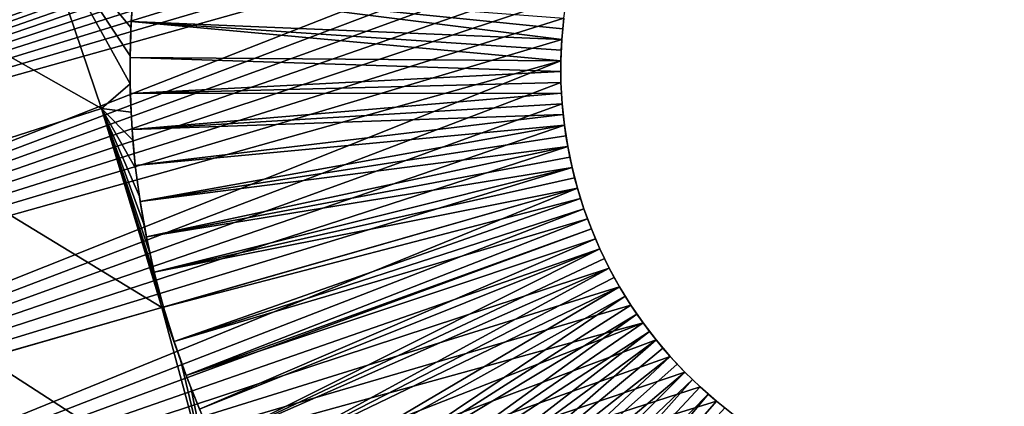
# Model space of a CAD drawing. Header units: millimetres. Extents: x -50 to 50, y -50 to 50.
# Tile 442 of 562: x 33.1 to 38.3, y 9.2 to 11.2. Entities that reach past the tile are written whole.
import ezdxf

# ---------------------------------------------------------------- set-up
doc = ezdxf.new("R2010")
doc.units = ezdxf.units.MM
doc.header["$LTSCALE"] = 65.185185
for name, color, linetype in [('36', 7, 'CONTINUOUS'), ('37', 7, 'CONTINUOUS'), ('39', 7, 'CONTINUOUS'), ('57', 7, 'CONTINUOUS'), ('58', 7, 'CONTINUOUS'), ('59', 7, 'CONTINUOUS'), ('60', 7, 'CONTINUOUS'), ('61', 7, 'CONTINUOUS'), ('62', 7, 'CONTINUOUS')]:
    doc.layers.add(name, color=color, linetype=linetype)

msp = doc.modelspace()

# ---------------------------------------------------------------- linework, layer by layer
at = {"layer": '36', "color": 15, "linetype": 'Continuous', "true_color": 0xaf503c}
for points in [[(33.2115, 11.7835, -8.7828), (33.5585, 10.755, -8.7828), (32.3097, 11.4636, -9.2809), (33.2115, 11.7835, -8.7828)], [(33.7129, 11.1776, -8.635), (33.2115, 11.7835, -8.7828), (33.7224, 11.3237, -8.6054), (33.7129, 11.1776, -8.635)], [(33.7081, 11.031, -8.6619), (33.2115, 11.7835, -8.7828), (33.7129, 11.1776, -8.635), (33.7081, 11.031, -8.6619)], [(33.5585, 10.755, -8.7828), (33.2115, 11.7835, -8.7828), (33.7082, 10.8842, -8.686), (33.5585, 10.755, -8.7828)], [(33.7082, 10.8842, -8.686), (33.2115, 11.7835, -8.7828), (33.7081, 11.031, -8.6619), (33.7082, 10.8842, -8.686)], [(32.3097, 11.4636, -9.2809), (33.5585, 10.755, -8.7828), (32.6473, 10.4631, -9.2809), (32.3097, 11.4636, -9.2809)], [(33.713, 10.7372, -8.7075), (33.5585, 10.755, -8.7828), (33.7082, 10.8842, -8.686), (33.713, 10.7372, -8.7075)], [(33.5585, 10.755, -8.7828), (33.8737, 9.7164, -8.7828), (32.6473, 10.4631, -9.2809), (33.5585, 10.755, -8.7828)], [(33.8737, 9.7164, -8.7828), (33.5585, 10.755, -8.7828), (33.8819, 9.7188, -8.7783), (33.8737, 9.7164, -8.7828)], [(33.8819, 9.7188, -8.7783), (33.5585, 10.755, -8.7828), (33.8434, 9.8617, -8.7768), (33.8819, 9.7188, -8.7783)], [(33.8434, 9.8617, -8.7768), (33.5585, 10.755, -8.7828), (33.8097, 10.0059, -8.7725), (33.8434, 9.8617, -8.7768)], [(33.8097, 10.0059, -8.7725), (33.5585, 10.755, -8.7828), (33.7807, 10.1511, -8.7652), (33.8097, 10.0059, -8.7725)], [(33.7807, 10.1511, -8.7652), (33.5585, 10.755, -8.7828), (33.7566, 10.297, -8.755), (33.7807, 10.1511, -8.7652)], [(33.7566, 10.297, -8.755), (33.5585, 10.755, -8.7828), (33.7372, 10.4433, -8.742), (33.7566, 10.297, -8.755)], [(33.7372, 10.4433, -8.742), (33.5585, 10.755, -8.7828), (33.7227, 10.5902, -8.7262), (33.7372, 10.4433, -8.742)], [(33.7227, 10.5902, -8.7262), (33.5585, 10.755, -8.7828), (33.713, 10.7372, -8.7075), (33.7227, 10.5902, -8.7262)], [(32.6473, 10.4631, -9.2809), (33.8737, 9.7164, -8.7828), (32.954, 9.4527, -9.2809), (32.6473, 10.4631, -9.2809)]]:
    msp.add_3dface(points, dxfattribs=at)
at = {"layer": '37', "color": 15, "linetype": 'Continuous', "true_color": 0xaf503c}
for points in [[(33.8737, 9.7164, -8.7828), (33.8819, 9.7188, -8.7783), (33.925, 9.5771, -8.7768), (33.8737, 9.7164, -8.7828)], [(32.954, 9.4527, -9.2809), (33.8737, 9.7164, -8.7828), (34.1546, 8.6774, -8.7828), (32.954, 9.4527, -9.2809)], [(33.9728, 9.437, -8.7725), (33.8737, 9.7164, -8.7828), (33.925, 9.5771, -8.7768), (33.9728, 9.437, -8.7725)], [(34.1546, 8.6774, -8.7828), (33.8737, 9.7164, -8.7828), (33.9728, 9.437, -8.7725), (34.1546, 8.6774, -8.7828)], [(32.0275, 9.187, -9.7652), (32.954, 9.4527, -9.2809), (33.2272, 8.4418, -9.2809), (32.0275, 9.187, -9.7652)], [(32.954, 9.4527, -9.2809), (34.1546, 8.6774, -8.7828), (33.2272, 8.4418, -9.2809), (32.954, 9.4527, -9.2809)], [(34.0252, 9.2985, -8.7652), (34.1546, 8.6774, -8.7828), (33.9728, 9.437, -8.7725), (34.0252, 9.2985, -8.7652)], [(34.082, 9.162, -8.755), (34.1546, 8.6774, -8.7828), (34.0252, 9.2985, -8.7652), (34.082, 9.162, -8.755)]]:
    msp.add_3dface(points, dxfattribs=at)
at = {"layer": '39', "color": 15, "linetype": 'Continuous', "true_color": 0xaf503c}
for points in [[(28.9034, 11.2027, 4.5), (46.6731, 17.075, 4.5), (28.6429, 11.8532, 4.5), (28.9034, 11.2027, 4.5)], [(46.9704, 16.2392, 4.5), (46.6731, 17.075, 4.5), (28.9034, 11.2027, 4.5), (46.9704, 16.2392, 4.5)], [(29.1491, 10.5466, 4.5), (46.9704, 16.2392, 4.5), (28.9034, 11.2027, 4.5), (29.1491, 10.5466, 4.5)], [(46.9704, 16.2392, 4.5), (29.1491, 10.5466, 4.5), (37.5337, 13.1058, 4.5), (46.9704, 16.2392, 4.5)], [(37.5337, 13.1058, 4.5), (29.1491, 10.5466, 4.5), (37.4275, 13.0696, 4.5), (37.5337, 13.1058, 4.5)], [(37.4275, 13.0696, 4.5), (29.1491, 10.5466, 4.5), (37.3233, 13.0281, 4.5), (37.4275, 13.0696, 4.5)], [(37.3233, 13.0281, 4.5), (29.1491, 10.5466, 4.5), (37.2213, 12.9814, 4.5), (37.3233, 13.0281, 4.5)], [(37.2213, 12.9814, 4.5), (29.1491, 10.5466, 4.5), (37.1216, 12.9297, 4.5), (37.2213, 12.9814, 4.5)], [(37.1216, 12.9297, 4.5), (29.1491, 10.5466, 4.5), (37.0248, 12.8732, 4.5), (37.1216, 12.9297, 4.5)], [(37.0248, 12.8732, 4.5), (29.1491, 10.5466, 4.5), (36.9309, 12.8118, 4.5), (37.0248, 12.8732, 4.5)], [(36.9309, 12.8118, 4.5), (29.1491, 10.5466, 4.5), (36.8401, 12.7459, 4.5), (36.9309, 12.8118, 4.5)], [(29.1491, 10.5466, 4.5), (29.38, 9.8851, 4.5), (36.8401, 12.7459, 4.5), (29.1491, 10.5466, 4.5)], [(36.8401, 12.7459, 4.5), (29.38, 9.8851, 4.5), (36.7527, 12.6755, 4.5), (36.8401, 12.7459, 4.5)], [(36.7527, 12.6755, 4.5), (29.38, 9.8851, 4.5), (36.669, 12.6008, 4.5), (36.7527, 12.6755, 4.5)], [(36.669, 12.6008, 4.5), (29.38, 9.8851, 4.5), (36.5891, 12.5221, 4.5), (36.669, 12.6008, 4.5)], [(36.5891, 12.5221, 4.5), (29.38, 9.8851, 4.5), (36.5132, 12.4395, 4.5), (36.5891, 12.5221, 4.5)], [(36.5132, 12.4395, 4.5), (29.38, 9.8851, 4.5), (36.4415, 12.3532, 4.5), (36.5132, 12.4395, 4.5)], [(36.4415, 12.3532, 4.5), (29.38, 9.8851, 4.5), (36.3742, 12.2634, 4.5), (36.4415, 12.3532, 4.5)], [(36.3742, 12.2634, 4.5), (29.38, 9.8851, 4.5), (36.3115, 12.1704, 4.5), (36.3742, 12.2634, 4.5)], [(36.3115, 12.1704, 4.5), (29.38, 9.8851, 4.5), (36.2534, 12.0744, 4.5), (36.3115, 12.1704, 4.5)], [(36.2534, 12.0744, 4.5), (29.38, 9.8851, 4.5), (36.2003, 11.9756, 4.5), (36.2534, 12.0744, 4.5)], [(36.2003, 11.9756, 4.5), (29.38, 9.8851, 4.5), (36.1521, 11.8743, 4.5), (36.2003, 11.9756, 4.5)], [(36.1521, 11.8743, 4.5), (29.38, 9.8851, 4.5), (36.109, 11.7707, 4.5), (36.1521, 11.8743, 4.5)], [(29.38, 9.8851, 4.5), (29.5958, 9.2187, 4.5), (36.109, 11.7707, 4.5), (29.38, 9.8851, 4.5)], [(36.109, 11.7707, 4.5), (29.5958, 9.2187, 4.5), (36.0712, 11.6651, 4.5), (36.109, 11.7707, 4.5)], [(36.0712, 11.6651, 4.5), (29.5958, 9.2187, 4.5), (36.0387, 11.5577, 4.5), (36.0712, 11.6651, 4.5)], [(36.0387, 11.5577, 4.5), (29.5958, 9.2187, 4.5), (36.0115, 11.4488, 4.5), (36.0387, 11.5577, 4.5)], [(36.0115, 11.4488, 4.5), (29.5958, 9.2187, 4.5), (35.9898, 11.3388, 4.5), (36.0115, 11.4488, 4.5)], [(35.9898, 11.3388, 4.5), (29.5958, 9.2187, 4.5), (35.9737, 11.2278, 4.5), (35.9898, 11.3388, 4.5)], [(35.9737, 11.2278, 4.5), (29.5958, 9.2187, 4.5), (35.9631, 11.1161, 4.5), (35.9737, 11.2278, 4.5)], [(35.9631, 11.1161, 4.5), (29.5958, 9.2187, 4.5), (35.958, 11.004, 4.5), (35.9631, 11.1161, 4.5)], [(30.4463, 5.8221, 4.5), (48.4369, 11.125, 4.5), (38.8815, 8.8124, 4.5), (30.4463, 5.8221, 4.5)], [(30.57, 5.1324, 4.5), (48.4369, 11.125, 4.5), (30.4463, 5.8221, 4.5), (30.57, 5.1324, 4.5)], [(48.6277, 10.2586, 4.5), (48.4369, 11.125, 4.5), (30.57, 5.1324, 4.5), (48.6277, 10.2586, 4.5)], [(29.5958, 9.2187, 4.5), (29.7965, 8.5473, 4.5), (35.958, 11.004, 4.5), (29.5958, 9.2187, 4.5)], [(35.958, 11.004, 4.5), (29.7965, 8.5473, 4.5), (35.9586, 10.8918, 4.5), (35.958, 11.004, 4.5)], [(35.9586, 10.8918, 4.5), (29.7965, 8.5473, 4.5), (35.9647, 10.7798, 4.5), (35.9586, 10.8918, 4.5)], [(35.9647, 10.7798, 4.5), (29.7965, 8.5473, 4.5), (35.9765, 10.6682, 4.5), (35.9647, 10.7798, 4.5)], [(35.9765, 10.6682, 4.5), (29.7965, 8.5473, 4.5), (35.9937, 10.5574, 4.5), (35.9765, 10.6682, 4.5)], [(35.9937, 10.5574, 4.5), (29.7965, 8.5473, 4.5), (36.0165, 10.4476, 4.5), (35.9937, 10.5574, 4.5)], [(29.7965, 8.5473, 4.5), (36.0447, 10.3389, 4.5), (36.0165, 10.4476, 4.5), (29.7965, 8.5473, 4.5)], [(29.7965, 8.5473, 4.5), (29.9821, 7.8716, 4.5), (36.0447, 10.3389, 4.5), (29.7965, 8.5473, 4.5)], [(36.0447, 10.3389, 4.5), (29.9821, 7.8716, 4.5), (36.0784, 10.2319, 4.5), (36.0447, 10.3389, 4.5)], [(30.6781, 4.4402, 4.5), (48.6277, 10.2586, 4.5), (30.57, 5.1324, 4.5), (30.6781, 4.4402, 4.5)], [(48.803, 9.389, 4.5), (48.6277, 10.2586, 4.5), (30.6781, 4.4402, 4.5), (48.803, 9.389, 4.5)], [(36.0784, 10.2319, 4.5), (29.9821, 7.8716, 4.5), (36.1172, 10.1267, 4.5), (36.0784, 10.2319, 4.5)], [(36.1172, 10.1267, 4.5), (29.9821, 7.8716, 4.5), (36.1613, 10.0235, 4.5), (36.1172, 10.1267, 4.5)], [(36.1613, 10.0235, 4.5), (29.9821, 7.8716, 4.5), (36.2105, 9.9227, 4.5), (36.1613, 10.0235, 4.5)], [(36.2105, 9.9227, 4.5), (29.9821, 7.8716, 4.5), (36.2646, 9.8244, 4.5), (36.2105, 9.9227, 4.5)], [(36.2646, 9.8244, 4.5), (29.9821, 7.8716, 4.5), (36.3236, 9.729, 4.5), (36.2646, 9.8244, 4.5)], [(36.3236, 9.729, 4.5), (29.9821, 7.8716, 4.5), (36.3873, 9.6366, 4.5), (36.3236, 9.729, 4.5)], [(29.9821, 7.8716, 4.5), (30.1522, 7.1921, 4.5), (36.3873, 9.6366, 4.5), (29.9821, 7.8716, 4.5)], [(36.3873, 9.6366, 4.5), (30.1522, 7.1921, 4.5), (36.4555, 9.5475, 4.5), (36.3873, 9.6366, 4.5)], [(36.4555, 9.5475, 4.5), (30.1522, 7.1921, 4.5), (36.528, 9.4619, 4.5), (36.4555, 9.5475, 4.5)], [(36.528, 9.4619, 4.5), (30.1522, 7.1921, 4.5), (36.6047, 9.3801, 4.5), (36.528, 9.4619, 4.5)], [(36.6047, 9.3801, 4.5), (30.1522, 7.1921, 4.5), (36.6854, 9.3022, 4.5), (36.6047, 9.3801, 4.5)], [(30.7706, 3.7457, 4.5), (48.803, 9.389, 4.5), (30.6781, 4.4402, 4.5), (30.7706, 3.7457, 4.5)], [(48.9628, 8.5163, 4.5), (48.803, 9.389, 4.5), (30.7706, 3.7457, 4.5), (48.9628, 8.5163, 4.5)], [(36.6854, 9.3022, 4.5), (30.1522, 7.1921, 4.5), (36.7699, 9.2283, 4.5), (36.6854, 9.3022, 4.5)], [(36.7699, 9.2283, 4.5), (30.1522, 7.1921, 4.5), (36.858, 9.1588, 4.5), (36.7699, 9.2283, 4.5)]]:
    msp.add_3dface(points, dxfattribs=at)
at = {"layer": '57', "color": 15, "linetype": 'Continuous', "true_color": 0xaf503c}
for points in [[(36.0447, 10.3389, 4.5), (36.0784, 10.2319, 4.5), (36.0447, 10.3389, -0.5), (36.0447, 10.3389, 4.5)], [(36.0447, 10.3389, -0.5), (36.0784, 10.2319, 4.5), (36.0609, 10.2852, -0.5), (36.0447, 10.3389, -0.5)], [(36.0609, 10.2852, -0.5), (36.0784, 10.2319, 4.5), (36.0783, 10.2319, -0.5), (36.0609, 10.2852, -0.5)], [(36.0784, 10.2319, 4.5), (36.1172, 10.1267, 4.5), (36.0783, 10.2319, -0.5), (36.0784, 10.2319, 4.5)], [(36.0783, 10.2319, -0.5), (36.1172, 10.1267, 4.5), (36.0971, 10.1791, -0.5), (36.0783, 10.2319, -0.5)], [(36.0971, 10.1791, -0.5), (36.1172, 10.1267, 4.5), (36.1172, 10.1267, -0.5), (36.0971, 10.1791, -0.5)], [(36.1172, 10.1267, 4.5), (36.1613, 10.0235, 4.5), (36.1172, 10.1267, -0.5), (36.1172, 10.1267, 4.5)], [(36.1172, 10.1267, -0.5), (36.1613, 10.0235, 4.5), (36.1386, 10.0748, -0.5), (36.1172, 10.1267, -0.5)], [(36.1386, 10.0748, -0.5), (36.1613, 10.0235, 4.5), (36.1613, 10.0235, -0.5), (36.1386, 10.0748, -0.5)], [(36.1613, 10.0235, -0.5), (36.2105, 9.9227, 4.5), (36.1853, 9.9728, -0.5), (36.1613, 10.0235, -0.5)], [(36.1613, 10.0235, 4.5), (36.2105, 9.9227, 4.5), (36.1613, 10.0235, -0.5), (36.1613, 10.0235, 4.5)], [(36.1853, 9.9728, -0.5), (36.2105, 9.9227, 4.5), (36.2105, 9.9227, -0.5), (36.1853, 9.9728, -0.5)], [(36.2105, 9.9227, -0.5), (36.2646, 9.8244, 4.5), (36.237, 9.8732, -0.5), (36.2105, 9.9227, -0.5)], [(36.2105, 9.9227, 4.5), (36.2646, 9.8244, 4.5), (36.2105, 9.9227, -0.5), (36.2105, 9.9227, 4.5)], [(36.237, 9.8732, -0.5), (36.2646, 9.8244, 4.5), (36.2647, 9.8244, -0.5), (36.237, 9.8732, -0.5)], [(36.2646, 9.8244, 4.5), (36.3236, 9.729, 4.5), (36.2647, 9.8244, -0.5), (36.2646, 9.8244, 4.5)], [(36.2647, 9.8244, -0.5), (36.3236, 9.729, 4.5), (36.2935, 9.7763, -0.5), (36.2647, 9.8244, -0.5)], [(36.2935, 9.7763, -0.5), (36.3236, 9.729, 4.5), (36.3236, 9.729, -0.5), (36.2935, 9.7763, -0.5)], [(36.3236, 9.729, 4.5), (36.3873, 9.6366, 4.5), (36.3236, 9.729, -0.5), (36.3236, 9.729, 4.5)], [(36.3236, 9.729, -0.5), (36.3873, 9.6366, 4.5), (36.3549, 9.6824, -0.5), (36.3236, 9.729, -0.5)], [(36.3549, 9.6824, -0.5), (36.3873, 9.6366, 4.5), (36.3873, 9.6366, -0.5), (36.3549, 9.6824, -0.5)], [(36.3873, 9.6366, 4.5), (36.4555, 9.5475, 4.5), (36.3873, 9.6366, -0.5), (36.3873, 9.6366, 4.5)], [(36.3873, 9.6366, -0.5), (36.4555, 9.5475, 4.5), (36.4208, 9.5916, -0.5), (36.3873, 9.6366, -0.5)], [(36.4208, 9.5916, -0.5), (36.4555, 9.5475, 4.5), (36.4555, 9.5475, -0.5), (36.4208, 9.5916, -0.5)], [(36.4555, 9.5475, 4.5), (36.528, 9.4619, 4.5), (36.4555, 9.5475, -0.5), (36.4555, 9.5475, 4.5)], [(36.4555, 9.5475, -0.5), (36.528, 9.4619, 4.5), (36.4912, 9.5043, -0.5), (36.4555, 9.5475, -0.5)], [(36.4912, 9.5043, -0.5), (36.528, 9.4619, 4.5), (36.528, 9.4619, -0.5), (36.4912, 9.5043, -0.5)], [(36.528, 9.4619, 4.5), (36.6047, 9.3801, 4.5), (36.528, 9.4619, -0.5), (36.528, 9.4619, 4.5)], [(36.528, 9.4619, -0.5), (36.6047, 9.3801, 4.5), (36.5659, 9.4205, -0.5), (36.528, 9.4619, -0.5)], [(36.5659, 9.4205, -0.5), (36.6047, 9.3801, 4.5), (36.6047, 9.3801, -0.5), (36.5659, 9.4205, -0.5)], [(36.6047, 9.3801, 4.5), (36.6854, 9.3022, 4.5), (36.6047, 9.3801, -0.5), (36.6047, 9.3801, 4.5)], [(36.6047, 9.3801, -0.5), (36.6854, 9.3022, 4.5), (36.6446, 9.3406, -0.5), (36.6047, 9.3801, -0.5)], [(36.6446, 9.3406, -0.5), (36.6854, 9.3022, 4.5), (36.6854, 9.3022, -0.5), (36.6446, 9.3406, -0.5)], [(36.6854, 9.3022, -0.5), (36.7699, 9.2283, 4.5), (36.7272, 9.2647, -0.5), (36.6854, 9.3022, -0.5)], [(36.6854, 9.3022, 4.5), (36.7699, 9.2283, 4.5), (36.6854, 9.3022, -0.5), (36.6854, 9.3022, 4.5)], [(36.7272, 9.2647, -0.5), (36.7699, 9.2283, 4.5), (36.7699, 9.2283, -0.5), (36.7272, 9.2647, -0.5)], [(36.7699, 9.2283, -0.5), (36.858, 9.1588, 4.5), (36.8135, 9.193, -0.5), (36.7699, 9.2283, -0.5)], [(36.7699, 9.2283, 4.5), (36.858, 9.1588, 4.5), (36.7699, 9.2283, -0.5), (36.7699, 9.2283, 4.5)]]:
    msp.add_3dface(points, dxfattribs=at)
at = {"layer": '58', "color": 15, "linetype": 'Continuous', "true_color": 0xaf503c}
for points in [[(35.9737, 11.2278, 4.5), (35.9631, 11.1161, 4.5), (35.9737, 11.2278, -0.5), (35.9737, 11.2278, 4.5)], [(35.9737, 11.2278, -0.5), (35.9631, 11.1161, 4.5), (35.9677, 11.172, -0.5), (35.9737, 11.2278, -0.5)], [(35.9677, 11.172, -0.5), (35.9631, 11.1161, 4.5), (35.9631, 11.1161, -0.5), (35.9677, 11.172, -0.5)], [(35.9631, 11.1161, -0.5), (35.958, 11.004, 4.5), (35.9598, 11.0601, -0.5), (35.9631, 11.1161, -0.5)], [(35.9631, 11.1161, 4.5), (35.958, 11.004, 4.5), (35.9631, 11.1161, -0.5), (35.9631, 11.1161, 4.5)], [(35.9598, 11.0601, -0.5), (35.958, 11.004, 4.5), (35.958, 11.004, -0.5), (35.9598, 11.0601, -0.5)], [(35.958, 11.004, -0.5), (35.9586, 10.8918, 4.5), (35.9576, 10.9479, -0.5), (35.958, 11.004, -0.5)], [(35.958, 11.004, 4.5), (35.9586, 10.8918, 4.5), (35.958, 11.004, -0.5), (35.958, 11.004, 4.5)], [(35.9576, 10.9479, -0.5), (35.9586, 10.8918, 4.5), (35.9586, 10.8918, -0.5), (35.9576, 10.9479, -0.5)], [(35.9586, 10.8918, -0.5), (35.9647, 10.7798, 4.5), (35.961, 10.8358, -0.5), (35.9586, 10.8918, -0.5)], [(35.9586, 10.8918, 4.5), (35.9647, 10.7798, 4.5), (35.9586, 10.8918, -0.5), (35.9586, 10.8918, 4.5)], [(35.961, 10.8358, -0.5), (35.9647, 10.7798, 4.5), (35.9647, 10.7798, -0.5), (35.961, 10.8358, -0.5)], [(35.9647, 10.7798, -0.5), (35.9765, 10.6682, 4.5), (35.9699, 10.7239, -0.5), (35.9647, 10.7798, -0.5)], [(35.9647, 10.7798, 4.5), (35.9765, 10.6682, 4.5), (35.9647, 10.7798, -0.5), (35.9647, 10.7798, 4.5)], [(35.9699, 10.7239, -0.5), (35.9765, 10.6682, 4.5), (35.9765, 10.6682, -0.5), (35.9699, 10.7239, -0.5)], [(35.9765, 10.6682, 4.5), (35.9937, 10.5574, 4.5), (35.9765, 10.6682, -0.5), (35.9765, 10.6682, 4.5)], [(35.9765, 10.6682, -0.5), (35.9937, 10.5574, 4.5), (35.9844, 10.6127, -0.5), (35.9765, 10.6682, -0.5)], [(35.9844, 10.6127, -0.5), (35.9937, 10.5574, 4.5), (35.9937, 10.5574, -0.5), (35.9844, 10.6127, -0.5)], [(35.9937, 10.5574, -0.5), (36.0165, 10.4476, 4.5), (36.0044, 10.5023, -0.5), (35.9937, 10.5574, -0.5)], [(35.9937, 10.5574, 4.5), (36.0165, 10.4476, 4.5), (35.9937, 10.5574, -0.5), (35.9937, 10.5574, 4.5)], [(36.0044, 10.5023, -0.5), (36.0165, 10.4476, 4.5), (36.0165, 10.4475, -0.5), (36.0044, 10.5023, -0.5)], [(36.0165, 10.4476, 4.5), (36.0447, 10.3389, 4.5), (36.0165, 10.4475, -0.5), (36.0165, 10.4476, 4.5)], [(36.0165, 10.4475, -0.5), (36.0447, 10.3389, 4.5), (36.0299, 10.3931, -0.5), (36.0165, 10.4475, -0.5)], [(36.0447, 10.3389, 4.5), (36.0447, 10.3389, -0.5), (36.0299, 10.3931, -0.5), (36.0447, 10.3389, 4.5)]]:
    msp.add_3dface(points, dxfattribs=at)
at = {"layer": '59', "color": 15, "linetype": 'Continuous', "true_color": 0xaf503c}
for points in [[(33.7146, 11.2103, -2.75), (33.7224, 11.3237, -8.6054), (33.7291, 11.3983, -2.75), (33.7146, 11.2103, -2.75)], [(33.7129, 11.1776, -8.635), (33.7224, 11.3237, -8.6054), (33.7146, 11.2103, -2.75), (33.7129, 11.1776, -8.635)], [(33.708, 11.022, -2.75), (33.7129, 11.1776, -8.635), (33.7146, 11.2103, -2.75), (33.708, 11.022, -2.75)], [(33.7081, 11.031, -8.6619), (33.7129, 11.1776, -8.635), (33.708, 11.022, -2.75), (33.7081, 11.031, -8.6619)], [(33.7082, 10.8842, -8.686), (33.7081, 11.031, -8.6619), (33.708, 11.022, -2.75), (33.7082, 10.8842, -8.686)], [(33.7093, 10.8335, -2.75), (33.7082, 10.8842, -8.686), (33.708, 11.022, -2.75), (33.7093, 10.8335, -2.75)], [(33.713, 10.7372, -8.7075), (33.7082, 10.8842, -8.686), (33.7093, 10.8335, -2.75), (33.713, 10.7372, -8.7075)], [(33.7185, 10.6452, -2.75), (33.713, 10.7372, -8.7075), (33.7093, 10.8335, -2.75), (33.7185, 10.6452, -2.75)], [(33.7227, 10.5902, -8.7262), (33.713, 10.7372, -8.7075), (33.7185, 10.6452, -2.75), (33.7227, 10.5902, -8.7262)], [(33.7356, 10.4575, -2.75), (33.7227, 10.5902, -8.7262), (33.7185, 10.6452, -2.75), (33.7356, 10.4575, -2.75)], [(33.7372, 10.4433, -8.742), (33.7227, 10.5902, -8.7262), (33.7356, 10.4575, -2.75), (33.7372, 10.4433, -8.742)], [(33.7605, 10.2707, -2.75), (33.7372, 10.4433, -8.742), (33.7356, 10.4575, -2.75), (33.7605, 10.2707, -2.75)], [(33.7566, 10.297, -8.755), (33.7372, 10.4433, -8.742), (33.7605, 10.2707, -2.75), (33.7566, 10.297, -8.755)], [(33.7807, 10.1511, -8.7652), (33.7566, 10.297, -8.755), (33.7605, 10.2707, -2.75), (33.7807, 10.1511, -8.7652)], [(33.7933, 10.0851, -2.75), (33.7807, 10.1511, -8.7652), (33.7605, 10.2707, -2.75), (33.7933, 10.0851, -2.75)], [(33.8097, 10.0059, -8.7725), (33.7807, 10.1511, -8.7652), (33.7933, 10.0851, -2.75), (33.8097, 10.0059, -8.7725)], [(33.8338, 9.901, -2.75), (33.8097, 10.0059, -8.7725), (33.7933, 10.0851, -2.75), (33.8338, 9.901, -2.75)], [(33.8434, 9.8617, -8.7768), (33.8097, 10.0059, -8.7725), (33.8338, 9.901, -2.75), (33.8434, 9.8617, -8.7768)], [(33.8819, 9.7188, -2.75), (33.8434, 9.8617, -8.7768), (33.8338, 9.901, -2.75), (33.8819, 9.7188, -2.75)], [(33.8819, 9.7188, -8.7783), (33.8434, 9.8617, -8.7768), (33.8819, 9.7188, -2.75), (33.8819, 9.7188, -8.7783)]]:
    msp.add_3dface(points, dxfattribs=at)
at = {"layer": '60', "color": 15, "linetype": 'Continuous', "true_color": 0xaf503c}
for points in [[(33.8819, 9.7188, -8.7783), (33.8819, 9.7188, -2.75), (33.9376, 9.5387, -2.75), (33.8819, 9.7188, -8.7783)], [(33.925, 9.5771, -8.7768), (33.8819, 9.7188, -8.7783), (33.9376, 9.5387, -2.75), (33.925, 9.5771, -8.7768)], [(33.9728, 9.437, -8.7725), (33.925, 9.5771, -8.7768), (33.9376, 9.5387, -2.75), (33.9728, 9.437, -8.7725)], [(34.0009, 9.3611, -2.75), (33.9728, 9.437, -8.7725), (33.9376, 9.5387, -2.75), (34.0009, 9.3611, -2.75)], [(34.0252, 9.2985, -8.7652), (33.9728, 9.437, -8.7725), (34.0009, 9.3611, -2.75), (34.0252, 9.2985, -8.7652)], [(34.0715, 9.1864, -2.75), (34.0252, 9.2985, -8.7652), (34.0009, 9.3611, -2.75), (34.0715, 9.1864, -2.75)], [(34.082, 9.162, -8.755), (34.0252, 9.2985, -8.7652), (34.0715, 9.1864, -2.75), (34.082, 9.162, -8.755)]]:
    msp.add_3dface(points, dxfattribs=at)
at = {"layer": '61', "color": 15, "linetype": 'Continuous', "true_color": 0xaf503c}
for points in [[(35.9631, 11.1161, -0.5), (33.7146, 11.2103, -2.75), (33.7291, 11.3983, -2.75), (35.9631, 11.1161, -0.5)], [(35.9737, 11.2278, -0.5), (35.9677, 11.172, -0.5), (33.7291, 11.3983, -2.75), (35.9737, 11.2278, -0.5)], [(35.9677, 11.172, -0.5), (35.9631, 11.1161, -0.5), (33.7291, 11.3983, -2.75), (35.9677, 11.172, -0.5)], [(35.958, 11.004, -0.5), (33.708, 11.022, -2.75), (33.7146, 11.2103, -2.75), (35.958, 11.004, -0.5)], [(35.9631, 11.1161, -0.5), (35.9598, 11.0601, -0.5), (33.7146, 11.2103, -2.75), (35.9631, 11.1161, -0.5)], [(35.9598, 11.0601, -0.5), (35.958, 11.004, -0.5), (33.7146, 11.2103, -2.75), (35.9598, 11.0601, -0.5)], [(35.9576, 10.9479, -0.5), (33.7093, 10.8335, -2.75), (33.708, 11.022, -2.75), (35.9576, 10.9479, -0.5)], [(35.958, 11.004, -0.5), (35.9576, 10.9479, -0.5), (33.708, 11.022, -2.75), (35.958, 11.004, -0.5)], [(35.9576, 10.9479, -0.5), (35.9586, 10.8918, -0.5), (33.7093, 10.8335, -2.75), (35.9576, 10.9479, -0.5)], [(35.9586, 10.8918, -0.5), (35.961, 10.8358, -0.5), (33.7093, 10.8335, -2.75), (35.9586, 10.8918, -0.5)], [(35.961, 10.8358, -0.5), (33.7185, 10.6452, -2.75), (33.7093, 10.8335, -2.75), (35.961, 10.8358, -0.5)], [(35.961, 10.8358, -0.5), (35.9647, 10.7798, -0.5), (33.7185, 10.6452, -2.75), (35.961, 10.8358, -0.5)], [(35.9647, 10.7798, -0.5), (35.9699, 10.7239, -0.5), (33.7185, 10.6452, -2.75), (35.9647, 10.7798, -0.5)], [(35.9699, 10.7239, -0.5), (33.7356, 10.4575, -2.75), (33.7185, 10.6452, -2.75), (35.9699, 10.7239, -0.5)], [(35.9699, 10.7239, -0.5), (35.9765, 10.6682, -0.5), (33.7356, 10.4575, -2.75), (35.9699, 10.7239, -0.5)], [(35.9765, 10.6682, -0.5), (33.7605, 10.2707, -2.75), (33.7356, 10.4575, -2.75), (35.9765, 10.6682, -0.5)], [(35.9765, 10.6682, -0.5), (35.9844, 10.6127, -0.5), (33.7605, 10.2707, -2.75), (35.9765, 10.6682, -0.5)], [(35.9844, 10.6127, -0.5), (35.9937, 10.5574, -0.5), (33.7605, 10.2707, -2.75), (35.9844, 10.6127, -0.5)], [(35.9937, 10.5574, -0.5), (33.7933, 10.0851, -2.75), (33.7605, 10.2707, -2.75), (35.9937, 10.5574, -0.5)], [(35.9937, 10.5574, -0.5), (36.0044, 10.5023, -0.5), (33.7933, 10.0851, -2.75), (35.9937, 10.5574, -0.5)], [(36.0044, 10.5023, -0.5), (36.0165, 10.4475, -0.5), (33.7933, 10.0851, -2.75), (36.0044, 10.5023, -0.5)], [(36.0165, 10.4475, -0.5), (33.8338, 9.901, -2.75), (33.7933, 10.0851, -2.75), (36.0165, 10.4475, -0.5)], [(36.0165, 10.4475, -0.5), (36.0299, 10.3931, -0.5), (33.8338, 9.901, -2.75), (36.0165, 10.4475, -0.5)], [(36.0299, 10.3931, -0.5), (36.0447, 10.3389, -0.5), (33.8338, 9.901, -2.75), (36.0299, 10.3931, -0.5)], [(36.0447, 10.3389, -0.5), (33.8819, 9.7188, -2.75), (33.8338, 9.901, -2.75), (36.0447, 10.3389, -0.5)]]:
    msp.add_3dface(points, dxfattribs=at)
at = {"layer": '62', "color": 15, "linetype": 'Continuous', "true_color": 0xaf503c}
for points in [[(36.0447, 10.3389, -0.5), (36.0609, 10.2852, -0.5), (33.8819, 9.7188, -2.75), (36.0447, 10.3389, -0.5)], [(33.8819, 9.7188, -2.75), (36.0609, 10.2852, -0.5), (33.9376, 9.5387, -2.75), (33.8819, 9.7188, -2.75)], [(36.0609, 10.2852, -0.5), (36.0783, 10.2319, -0.5), (33.9376, 9.5387, -2.75), (36.0609, 10.2852, -0.5)], [(36.0783, 10.2319, -0.5), (36.0971, 10.1791, -0.5), (33.9376, 9.5387, -2.75), (36.0783, 10.2319, -0.5)], [(36.0971, 10.1791, -0.5), (34.0009, 9.3611, -2.75), (33.9376, 9.5387, -2.75), (36.0971, 10.1791, -0.5)], [(36.0971, 10.1791, -0.5), (36.1172, 10.1267, -0.5), (34.0009, 9.3611, -2.75), (36.0971, 10.1791, -0.5)], [(36.1172, 10.1267, -0.5), (36.1386, 10.0748, -0.5), (34.0009, 9.3611, -2.75), (36.1172, 10.1267, -0.5)], [(36.1386, 10.0748, -0.5), (34.0715, 9.1864, -2.75), (34.0009, 9.3611, -2.75), (36.1386, 10.0748, -0.5)], [(36.1386, 10.0748, -0.5), (36.1613, 10.0235, -0.5), (34.0715, 9.1864, -2.75), (36.1386, 10.0748, -0.5)], [(36.1613, 10.0235, -0.5), (34.1493, 9.0147, -2.75), (34.0715, 9.1864, -2.75), (36.1613, 10.0235, -0.5)], [(36.1613, 10.0235, -0.5), (36.1853, 9.9728, -0.5), (34.1493, 9.0147, -2.75), (36.1613, 10.0235, -0.5)], [(36.1853, 9.9728, -0.5), (36.2105, 9.9227, -0.5), (34.1493, 9.0147, -2.75), (36.1853, 9.9728, -0.5)], [(36.2105, 9.9227, -0.5), (34.2343, 8.8465, -2.75), (34.1493, 9.0147, -2.75), (36.2105, 9.9227, -0.5)], [(36.2105, 9.9227, -0.5), (36.237, 9.8732, -0.5), (34.2343, 8.8465, -2.75), (36.2105, 9.9227, -0.5)], [(36.237, 9.8732, -0.5), (36.2647, 9.8244, -0.5), (34.2343, 8.8465, -2.75), (36.237, 9.8732, -0.5)], [(36.2647, 9.8244, -0.5), (34.3263, 8.682, -2.75), (34.2343, 8.8465, -2.75), (36.2647, 9.8244, -0.5)], [(36.2647, 9.8244, -0.5), (36.2935, 9.7763, -0.5), (34.3263, 8.682, -2.75), (36.2647, 9.8244, -0.5)], [(36.2935, 9.7763, -0.5), (34.425, 8.5214, -2.75), (34.3263, 8.682, -2.75), (36.2935, 9.7763, -0.5)], [(36.2935, 9.7763, -0.5), (36.3236, 9.729, -0.5), (34.425, 8.5214, -2.75), (36.2935, 9.7763, -0.5)], [(36.3236, 9.729, -0.5), (36.3549, 9.6824, -0.5), (34.425, 8.5214, -2.75), (36.3236, 9.729, -0.5)], [(36.3549, 9.6824, -0.5), (34.5304, 8.3652, -2.75), (34.425, 8.5214, -2.75), (36.3549, 9.6824, -0.5)], [(36.3549, 9.6824, -0.5), (36.3873, 9.6366, -0.5), (34.5304, 8.3652, -2.75), (36.3549, 9.6824, -0.5)], [(36.3873, 9.6366, -0.5), (36.4208, 9.5916, -0.5), (34.5304, 8.3652, -2.75), (36.3873, 9.6366, -0.5)], [(36.4208, 9.5916, -0.5), (34.6423, 8.2135, -2.75), (34.5304, 8.3652, -2.75), (36.4208, 9.5916, -0.5)], [(36.4208, 9.5916, -0.5), (36.4555, 9.5475, -0.5), (34.6423, 8.2135, -2.75), (36.4208, 9.5916, -0.5)], [(36.4555, 9.5475, -0.5), (34.7604, 8.0666, -2.75), (34.6423, 8.2135, -2.75), (36.4555, 9.5475, -0.5)], [(36.4555, 9.5475, -0.5), (36.4912, 9.5043, -0.5), (34.7604, 8.0666, -2.75), (36.4555, 9.5475, -0.5)], [(36.4912, 9.5043, -0.5), (36.528, 9.4619, -0.5), (34.7604, 8.0666, -2.75), (36.4912, 9.5043, -0.5)], [(36.528, 9.4619, -0.5), (34.8845, 7.9248, -2.75), (34.7604, 8.0666, -2.75), (36.528, 9.4619, -0.5)], [(36.528, 9.4619, -0.5), (36.5659, 9.4205, -0.5), (34.8845, 7.9248, -2.75), (36.528, 9.4619, -0.5)], [(36.5659, 9.4205, -0.5), (36.6047, 9.3801, -0.5), (34.8845, 7.9248, -2.75), (36.5659, 9.4205, -0.5)], [(36.6047, 9.3801, -0.5), (35.0145, 7.7883, -2.75), (34.8845, 7.9248, -2.75), (36.6047, 9.3801, -0.5)], [(36.6047, 9.3801, -0.5), (36.6446, 9.3406, -0.5), (35.0145, 7.7883, -2.75), (36.6047, 9.3801, -0.5)], [(36.6446, 9.3406, -0.5), (35.1501, 7.6573, -2.75), (35.0145, 7.7883, -2.75), (36.6446, 9.3406, -0.5)], [(36.6446, 9.3406, -0.5), (36.6854, 9.3022, -0.5), (35.1501, 7.6573, -2.75), (36.6446, 9.3406, -0.5)], [(36.6854, 9.3022, -0.5), (36.7272, 9.2647, -0.5), (35.1501, 7.6573, -2.75), (36.6854, 9.3022, -0.5)], [(36.7272, 9.2647, -0.5), (35.291, 7.5322, -2.75), (35.1501, 7.6573, -2.75), (36.7272, 9.2647, -0.5)], [(36.7272, 9.2647, -0.5), (36.7699, 9.2283, -0.5), (35.291, 7.5322, -2.75), (36.7272, 9.2647, -0.5)], [(36.7699, 9.2283, -0.5), (36.8135, 9.193, -0.5), (35.291, 7.5322, -2.75), (36.7699, 9.2283, -0.5)]]:
    msp.add_3dface(points, dxfattribs=at)

doc.saveas('drawing.dxf')
